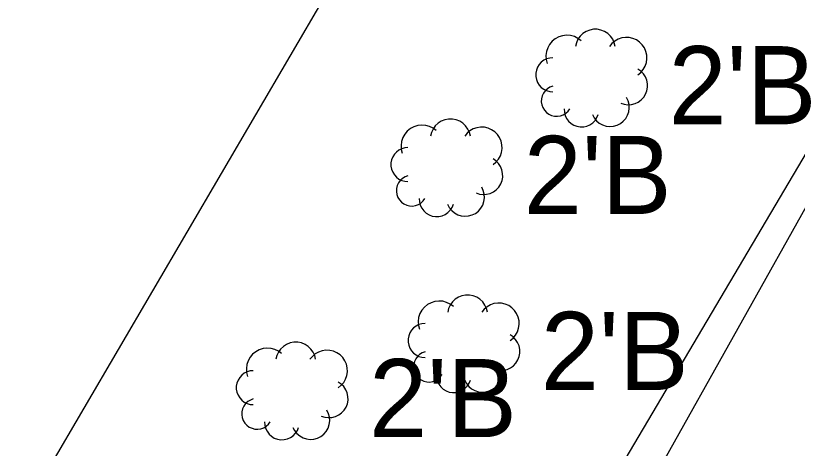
# Model space of a CAD drawing. Extents: x 1363693 to 1365209, y 422201 to 424153.
# Drawn here: x 1364099.18 to 1364115.18, y 422844.67 to 422853.53 of the extents above; entities that cross this region are included whole.
import ezdxf

# ---------------------------------------------------------------- set-up
doc = ezdxf.new("R2010")
doc.units = 0
for name, color, linetype in [('RD_X_Fence', 7, 'Continuous'), ('UT_X_FO', 7, 'Continuous'), ('VG_X_Cells', 7, 'Continuous'), ('VG_X_Flower_Bed', 7, 'Continuous'), ('VG_X_Text', 7, 'Continuous')]:
    doc.layers.add(name, color=color, linetype=linetype)

msp = doc.modelspace()

# ---------------------------------------------------------------- linework, layer by layer
at = {"layer": 'RD_X_Fence'}
msp.add_line((1364094.282, 422834.733), (1364106.787, 422856.103), dxfattribs=at)
at = {"layer": 'UT_X_FO'}
msp.add_lwpolyline([(1364198.41, 423083.145), (1364202.916, 423079.215), (1364206.614, 423072.625), (1364206.927, 423065.384), (1364205.607, 423052.889), (1364202.652, 423033.176), (1364193.585, 423006.537), (1364182.955, 422981.103), (1364130.325, 422876.058), (1364040.63, 422724.214)], dxfattribs=at)
at = {"layer": 'VG_X_Cells'}
for points in [[(1364110.755, 422853.015), (1364110.69, 422853.064), (1364110.617, 422853.099), (1364110.538, 422853.121), (1364110.456, 422853.127), (1364110.375, 422853.117), (1364110.297, 422853.093), (1364110.226, 422853.054), (1364110.162, 422853.003), (1364110.11, 422852.94), (1364110.07, 422852.869), (1364110.044, 422852.792), (1364110.034, 422852.711), (1364110.039, 422852.629), (1364110.059, 422852.55)], [(1364111.452, 422852.899), (1364111.433, 422852.974), (1364111.401, 422853.045), (1364111.356, 422853.109), (1364111.299, 422853.163), (1364111.234, 422853.205), (1364111.161, 422853.234), (1364111.085, 422853.249), (1364111.006, 422853.249), (1364110.93, 422853.234), (1364110.857, 422853.205), (1364110.792, 422853.163), (1364110.735, 422853.109), (1364110.69, 422853.045), (1364110.657, 422852.974), (1364110.639, 422852.899)], [(1364111.916, 422852.318), (1364111.977, 422852.367), (1364112.027, 422852.426), (1364112.066, 422852.494), (1364112.091, 422852.568), (1364112.102, 422852.644), (1364112.099, 422852.722), (1364112.081, 422852.798), (1364112.05, 422852.869), (1364112.006, 422852.934), (1364111.951, 422852.989), (1364111.887, 422853.032), (1364111.816, 422853.064), (1364111.74, 422853.081), (1364111.662, 422853.084), (1364111.585, 422853.073), (1364111.512, 422853.048), (1364111.444, 422853.009), (1364111.385, 422852.959), (1364111.336, 422852.899)], [(1364110.175, 422852.666), (1364110.111, 422852.66), (1364110.049, 422852.643), (1364109.991, 422852.614), (1364109.94, 422852.575), (1364109.897, 422852.528), (1364109.863, 422852.473), (1364109.84, 422852.413), (1364109.828, 422852.35), (1364109.828, 422852.286), (1364109.84, 422852.223), (1364109.863, 422852.163), (1364109.897, 422852.108), (1364109.94, 422852.061), (1364109.991, 422852.022), (1364110.049, 422851.993), (1364110.111, 422851.976), (1364110.175, 422851.97)], [(1364111.568, 422851.737), (1364111.638, 422851.714), (1364111.712, 422851.704), (1364111.786, 422851.709), (1364111.858, 422851.727), (1364111.925, 422851.759), (1364111.984, 422851.803), (1364112.035, 422851.857), (1364112.074, 422851.92), (1364112.101, 422851.989), (1364112.114, 422852.062), (1364112.113, 422852.136), (1364112.098, 422852.209), (1364112.07, 422852.277), (1364112.029, 422852.339), (1364111.977, 422852.392), (1364111.916, 422852.434)], [(1364110.175, 422852.086), (1364110.117, 422852.065), (1364110.064, 422852.033), (1364110.019, 422851.991), (1364109.983, 422851.941), (1364109.957, 422851.886), (1364109.942, 422851.826), (1364109.94, 422851.765), (1364109.949, 422851.704), (1364109.97, 422851.646), (1364110.002, 422851.594), (1364110.044, 422851.548), (1364110.093, 422851.512), (1364110.149, 422851.486), (1364110.209, 422851.471), (1364110.27, 422851.468), (1364110.331, 422851.478), (1364110.389, 422851.499), (1364110.441, 422851.53), (1364110.487, 422851.572), (1364110.523, 422851.621)], [(1364110.987, 422851.505), (1364111.022, 422851.438), (1364111.07, 422851.378), (1364111.127, 422851.329), (1364111.194, 422851.292), (1364111.266, 422851.269), (1364111.341, 422851.26), (1364111.417, 422851.265), (1364111.49, 422851.286), (1364111.558, 422851.319), (1364111.618, 422851.366), (1364111.668, 422851.423), (1364111.706, 422851.489), (1364111.731, 422851.561), (1364111.741, 422851.636), (1364111.736, 422851.712), (1364111.717, 422851.785), (1364111.684, 422851.854)], [(1364110.407, 422851.621), (1364110.411, 422851.553), (1364110.428, 422851.487), (1364110.457, 422851.425), (1364110.497, 422851.369), (1364110.548, 422851.323), (1364110.606, 422851.287), (1364110.67, 422851.263), (1364110.738, 422851.252), (1364110.807, 422851.254), (1364110.873, 422851.269), (1364110.936, 422851.296), (1364110.992, 422851.335), (1364111.04, 422851.384), (1364111.078, 422851.442), (1364111.104, 422851.505)], [(1364108.487, 422851.061), (1364108.468, 422851.136), (1364108.436, 422851.207), (1364108.391, 422851.271), (1364108.334, 422851.325), (1364108.269, 422851.367), (1364108.196, 422851.396), (1364108.12, 422851.411), (1364108.041, 422851.411), (1364107.965, 422851.396), (1364107.892, 422851.367), (1364107.827, 422851.325), (1364107.77, 422851.271), (1364107.725, 422851.207), (1364107.692, 422851.136), (1364107.674, 422851.061)], [(1364107.79, 422851.177), (1364107.725, 422851.226), (1364107.652, 422851.261), (1364107.573, 422851.283), (1364107.491, 422851.289), (1364107.41, 422851.279), (1364107.332, 422851.255), (1364107.261, 422851.216), (1364107.197, 422851.165), (1364107.145, 422851.102), (1364107.105, 422851.031), (1364107.079, 422850.954), (1364107.069, 422850.873), (1364107.074, 422850.791), (1364107.094, 422850.712)], [(1364108.951, 422850.48), (1364109.012, 422850.529), (1364109.062, 422850.588), (1364109.101, 422850.656), (1364109.126, 422850.73), (1364109.137, 422850.806), (1364109.134, 422850.884), (1364109.116, 422850.96), (1364109.085, 422851.031), (1364109.041, 422851.096), (1364108.986, 422851.151), (1364108.922, 422851.194), (1364108.851, 422851.226), (1364108.775, 422851.243), (1364108.697, 422851.246), (1364108.62, 422851.235), (1364108.547, 422851.21), (1364108.479, 422851.171), (1364108.42, 422851.121), (1364108.371, 422851.061)], [(1364107.21, 422850.828), (1364107.146, 422850.822), (1364107.084, 422850.805), (1364107.026, 422850.776), (1364106.975, 422850.737), (1364106.932, 422850.69), (1364106.898, 422850.635), (1364106.875, 422850.575), (1364106.863, 422850.512), (1364106.863, 422850.448), (1364106.875, 422850.385), (1364106.898, 422850.325), (1364106.932, 422850.27), (1364106.975, 422850.223), (1364107.026, 422850.184), (1364107.084, 422850.155), (1364107.146, 422850.138), (1364107.21, 422850.132)], [(1364108.603, 422849.899), (1364108.673, 422849.876), (1364108.747, 422849.866), (1364108.821, 422849.871), (1364108.893, 422849.889), (1364108.96, 422849.921), (1364109.019, 422849.965), (1364109.07, 422850.019), (1364109.109, 422850.082), (1364109.136, 422850.151), (1364109.149, 422850.224), (1364109.148, 422850.298), (1364109.133, 422850.371), (1364109.105, 422850.439), (1364109.064, 422850.501), (1364109.012, 422850.554), (1364108.951, 422850.596)], [(1364107.21, 422850.248), (1364107.152, 422850.227), (1364107.099, 422850.195), (1364107.054, 422850.153), (1364107.018, 422850.103), (1364106.992, 422850.048), (1364106.977, 422849.988), (1364106.975, 422849.927), (1364106.984, 422849.866), (1364107.005, 422849.808), (1364107.037, 422849.756), (1364107.079, 422849.71), (1364107.128, 422849.674), (1364107.184, 422849.648), (1364107.244, 422849.633), (1364107.305, 422849.63), (1364107.366, 422849.64), (1364107.424, 422849.661), (1364107.476, 422849.692), (1364107.522, 422849.734), (1364107.558, 422849.783)], [(1364108.022, 422849.667), (1364108.057, 422849.6), (1364108.105, 422849.54), (1364108.162, 422849.491), (1364108.229, 422849.454), (1364108.301, 422849.431), (1364108.376, 422849.422), (1364108.452, 422849.427), (1364108.525, 422849.448), (1364108.593, 422849.481), (1364108.653, 422849.528), (1364108.703, 422849.585), (1364108.741, 422849.651), (1364108.766, 422849.723), (1364108.776, 422849.798), (1364108.771, 422849.874), (1364108.752, 422849.947), (1364108.719, 422850.016)], [(1364107.442, 422849.783), (1364107.446, 422849.715), (1364107.463, 422849.649), (1364107.492, 422849.587), (1364107.532, 422849.531), (1364107.583, 422849.485), (1364107.641, 422849.449), (1364107.705, 422849.425), (1364107.773, 422849.414), (1364107.842, 422849.416), (1364107.908, 422849.431), (1364107.971, 422849.458), (1364108.027, 422849.497), (1364108.075, 422849.546), (1364108.113, 422849.604), (1364108.139, 422849.667)], [(1364108.14, 422847.574), (1364108.075, 422847.623), (1364108.002, 422847.658), (1364107.923, 422847.68), (1364107.841, 422847.686), (1364107.76, 422847.676), (1364107.682, 422847.652), (1364107.611, 422847.613), (1364107.547, 422847.562), (1364107.495, 422847.499), (1364107.455, 422847.428), (1364107.429, 422847.351), (1364107.419, 422847.27), (1364107.424, 422847.188), (1364107.444, 422847.109)], [(1364108.837, 422847.458), (1364108.818, 422847.533), (1364108.786, 422847.604), (1364108.741, 422847.668), (1364108.684, 422847.722), (1364108.619, 422847.764), (1364108.546, 422847.793), (1364108.47, 422847.808), (1364108.391, 422847.808), (1364108.315, 422847.793), (1364108.242, 422847.764), (1364108.177, 422847.722), (1364108.12, 422847.668), (1364108.075, 422847.604), (1364108.042, 422847.533), (1364108.024, 422847.458)], [(1364109.301, 422846.877), (1364109.362, 422846.926), (1364109.412, 422846.985), (1364109.451, 422847.053), (1364109.476, 422847.127), (1364109.487, 422847.203), (1364109.484, 422847.281), (1364109.466, 422847.357), (1364109.435, 422847.428), (1364109.391, 422847.493), (1364109.336, 422847.548), (1364109.272, 422847.591), (1364109.201, 422847.623), (1364109.125, 422847.64), (1364109.047, 422847.643), (1364108.97, 422847.632), (1364108.897, 422847.607), (1364108.829, 422847.568), (1364108.77, 422847.518), (1364108.721, 422847.458)], [(1364107.56, 422847.225), (1364107.496, 422847.219), (1364107.434, 422847.202), (1364107.376, 422847.173), (1364107.325, 422847.134), (1364107.282, 422847.087), (1364107.248, 422847.032), (1364107.225, 422846.972), (1364107.213, 422846.909), (1364107.213, 422846.845), (1364107.225, 422846.782), (1364107.248, 422846.722), (1364107.282, 422846.667), (1364107.325, 422846.62), (1364107.376, 422846.581), (1364107.434, 422846.552), (1364107.496, 422846.535), (1364107.56, 422846.529)], [(1364108.953, 422846.296), (1364109.023, 422846.273), (1364109.097, 422846.263), (1364109.171, 422846.268), (1364109.243, 422846.286), (1364109.31, 422846.318), (1364109.369, 422846.362), (1364109.42, 422846.416), (1364109.459, 422846.479), (1364109.486, 422846.548), (1364109.499, 422846.621), (1364109.498, 422846.695), (1364109.483, 422846.768), (1364109.455, 422846.836), (1364109.414, 422846.898), (1364109.362, 422846.951), (1364109.301, 422846.993)], [(1364105.321, 422846.493), (1364105.302, 422846.568), (1364105.27, 422846.639), (1364105.225, 422846.703), (1364105.168, 422846.757), (1364105.103, 422846.799), (1364105.03, 422846.828), (1364104.954, 422846.843), (1364104.875, 422846.843), (1364104.799, 422846.828), (1364104.726, 422846.799), (1364104.661, 422846.757), (1364104.604, 422846.703), (1364104.559, 422846.639), (1364104.526, 422846.568), (1364104.508, 422846.493)], [(1364104.624, 422846.609), (1364104.559, 422846.658), (1364104.486, 422846.693), (1364104.407, 422846.715), (1364104.325, 422846.721), (1364104.244, 422846.711), (1364104.166, 422846.687), (1364104.095, 422846.648), (1364104.031, 422846.597), (1364103.979, 422846.534), (1364103.939, 422846.463), (1364103.913, 422846.386), (1364103.903, 422846.305), (1364103.908, 422846.223), (1364103.928, 422846.144)], [(1364105.785, 422845.912), (1364105.846, 422845.961), (1364105.896, 422846.02), (1364105.935, 422846.088), (1364105.96, 422846.162), (1364105.971, 422846.238), (1364105.968, 422846.316), (1364105.95, 422846.392), (1364105.919, 422846.463), (1364105.875, 422846.528), (1364105.82, 422846.583), (1364105.756, 422846.626), (1364105.685, 422846.658), (1364105.609, 422846.675), (1364105.531, 422846.678), (1364105.454, 422846.667), (1364105.381, 422846.642), (1364105.313, 422846.603), (1364105.254, 422846.553), (1364105.205, 422846.493)], [(1364107.56, 422846.645), (1364107.502, 422846.624), (1364107.449, 422846.592), (1364107.404, 422846.55), (1364107.368, 422846.5), (1364107.342, 422846.445), (1364107.327, 422846.385), (1364107.325, 422846.324), (1364107.334, 422846.263), (1364107.355, 422846.205), (1364107.387, 422846.153), (1364107.429, 422846.107), (1364107.478, 422846.071), (1364107.534, 422846.045), (1364107.594, 422846.03), (1364107.655, 422846.027), (1364107.716, 422846.037), (1364107.774, 422846.058), (1364107.826, 422846.089), (1364107.872, 422846.131), (1364107.908, 422846.18)], [(1364108.372, 422846.064), (1364108.407, 422845.997), (1364108.455, 422845.937), (1364108.512, 422845.888), (1364108.579, 422845.851), (1364108.651, 422845.828), (1364108.726, 422845.819), (1364108.802, 422845.824), (1364108.875, 422845.845), (1364108.943, 422845.878), (1364109.003, 422845.925), (1364109.053, 422845.982), (1364109.091, 422846.048), (1364109.116, 422846.12), (1364109.126, 422846.195), (1364109.121, 422846.271), (1364109.102, 422846.344), (1364109.069, 422846.413)], [(1364104.044, 422846.26), (1364103.98, 422846.254), (1364103.918, 422846.237), (1364103.86, 422846.208), (1364103.809, 422846.169), (1364103.766, 422846.122), (1364103.732, 422846.067), (1364103.709, 422846.007), (1364103.697, 422845.944), (1364103.697, 422845.88), (1364103.709, 422845.817), (1364103.732, 422845.757), (1364103.766, 422845.702), (1364103.809, 422845.655), (1364103.86, 422845.616), (1364103.918, 422845.587), (1364103.98, 422845.57), (1364104.044, 422845.564)], [(1364107.792, 422846.18), (1364107.796, 422846.112), (1364107.813, 422846.046), (1364107.842, 422845.984), (1364107.882, 422845.928), (1364107.933, 422845.882), (1364107.991, 422845.846), (1364108.055, 422845.822), (1364108.123, 422845.811), (1364108.192, 422845.813), (1364108.258, 422845.828), (1364108.321, 422845.855), (1364108.377, 422845.894), (1364108.425, 422845.943), (1364108.463, 422846.001), (1364108.489, 422846.064)], [(1364105.437, 422845.331), (1364105.507, 422845.308), (1364105.581, 422845.298), (1364105.655, 422845.303), (1364105.727, 422845.321), (1364105.794, 422845.353), (1364105.853, 422845.397), (1364105.904, 422845.451), (1364105.943, 422845.514), (1364105.97, 422845.583), (1364105.983, 422845.656), (1364105.982, 422845.73), (1364105.967, 422845.803), (1364105.939, 422845.871), (1364105.898, 422845.933), (1364105.846, 422845.986), (1364105.785, 422846.028)], [(1364104.044, 422845.68), (1364103.986, 422845.659), (1364103.933, 422845.627), (1364103.888, 422845.585), (1364103.852, 422845.535), (1364103.826, 422845.48), (1364103.811, 422845.42), (1364103.809, 422845.359), (1364103.818, 422845.298), (1364103.839, 422845.24), (1364103.871, 422845.188), (1364103.913, 422845.142), (1364103.962, 422845.106), (1364104.018, 422845.08), (1364104.078, 422845.065), (1364104.139, 422845.062), (1364104.2, 422845.072), (1364104.258, 422845.093), (1364104.31, 422845.124), (1364104.356, 422845.166), (1364104.392, 422845.215)], [(1364104.856, 422845.099), (1364104.891, 422845.032), (1364104.939, 422844.972), (1364104.996, 422844.923), (1364105.063, 422844.886), (1364105.135, 422844.863), (1364105.21, 422844.854), (1364105.286, 422844.859), (1364105.359, 422844.88), (1364105.427, 422844.913), (1364105.487, 422844.96), (1364105.537, 422845.017), (1364105.575, 422845.083), (1364105.6, 422845.155), (1364105.61, 422845.23), (1364105.605, 422845.306), (1364105.586, 422845.379), (1364105.553, 422845.448)], [(1364104.276, 422845.215), (1364104.28, 422845.147), (1364104.297, 422845.081), (1364104.326, 422845.019), (1364104.366, 422844.963), (1364104.417, 422844.917), (1364104.475, 422844.881), (1364104.539, 422844.857), (1364104.607, 422844.846), (1364104.676, 422844.848), (1364104.742, 422844.863), (1364104.805, 422844.89), (1364104.861, 422844.929), (1364104.909, 422844.978), (1364104.947, 422845.036), (1364104.973, 422845.099)]]:
    msp.add_lwpolyline(points, dxfattribs=at)
at = {"layer": 'VG_X_Flower_Bed'}
msp.add_line((1364104.088, 422829.493), (1364116.235, 422851.18), dxfattribs=at)

# ---------------------------------------------------------------- texts
at = {"layer": 'VG_X_Text'}
for p in [(1364112.545, 422851.305), (1364109.58, 422849.467), (1364109.93, 422845.864), (1364106.414, 422844.899)]:
    msp.add_text("2'B", height=1.6, dxfattribs=at).set_placement(p)

doc.saveas('drawing.dxf')
